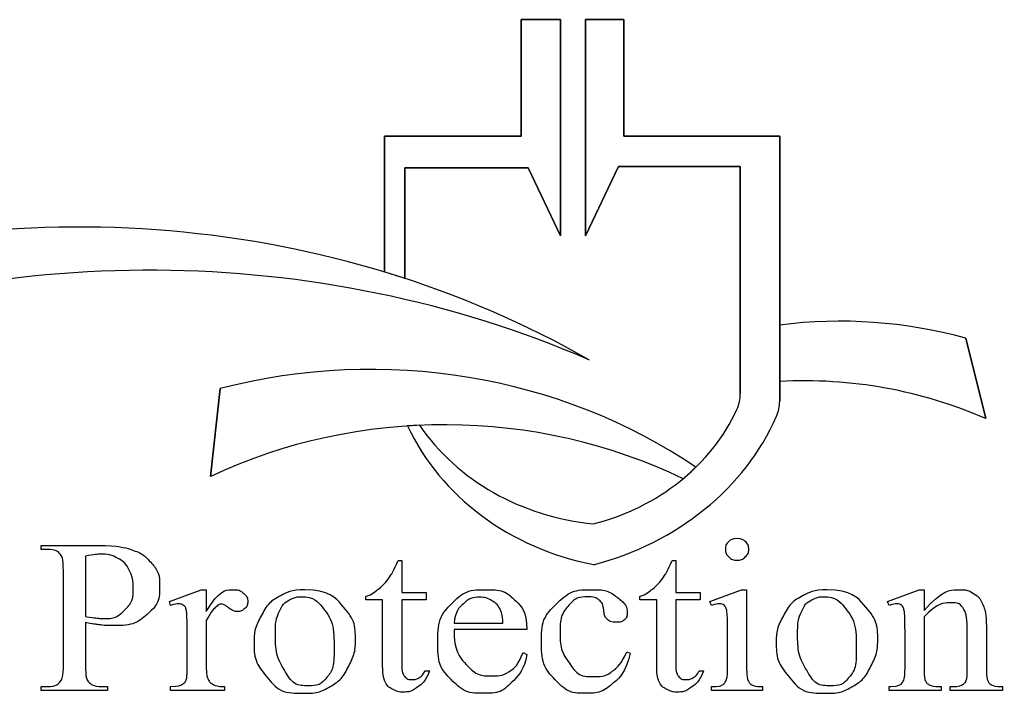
# Model space of a CAD drawing. Extents: x 10.6 to 44.6, y -2.6 to 23.4.
# Drawn here: x 14.869 to 16.182, y 5.083 to 5.984 of the extents above; entities that cross this region are included whole.
import ezdxf

# ---------------------------------------------------------------- set-up
doc = ezdxf.new("R2010")
doc.units = 0
doc.layers.add('SH_Data', color=7, linetype='Continuous')

msp = doc.modelspace()

# ---------------------------------------------------------------- linework, layer by layer
at = {"layer": 'SH_Data'}
for p, q in [((15.8848, 5.5756), (15.8848, 5.5004)), ((16.1601, 5.4505), (16.1334, 5.5579)), ((15.1372, 5.4908), (15.1243, 5.3732))]:
    msp.add_line(p, q, dxfattribs=at)
for points in [[(15.3568, 5.6465), (15.3568, 5.828), (15.5393, 5.828), (15.5393, 5.984), (15.592, 5.984), (15.592, 5.6951), (15.5487, 5.7858), (15.3837, 5.7858), (15.3837, 5.638)], [(15.3837, 5.638), (15.3837, 5.7858), (15.5487, 5.7858), (15.592, 5.6951), (15.592, 5.984), (15.5393, 5.984), (15.5393, 5.828), (15.3568, 5.828), (15.3568, 5.6465)], [(15.8322, 5.4836), (15.8322, 5.7878), (15.6695, 5.7878), (15.6252, 5.6951), (15.6252, 5.984), (15.6764, 5.984), (15.6764, 5.828), (15.8848, 5.828), (15.8848, 5.4737)], [(15.8848, 5.4737), (15.8848, 5.828), (15.6764, 5.828), (15.6764, 5.984), (15.6252, 5.984), (15.6252, 5.6951), (15.6695, 5.7878), (15.8322, 5.7878), (15.8322, 5.4836)], [(16.1334, 5.5579), (16.1601, 5.4505)], [(15.1243, 5.3732), (15.1372, 5.4908)], [(14.9056, 5.2756), (14.8978, 5.2756), (14.8978, 5.2808), (14.974, 5.2808)], [(14.9569, 5.2665), (14.9569, 5.186)], [(15.3749, 5.261), (15.3797, 5.261)], [(15.3797, 5.261), (15.3797, 5.218), (15.4125, 5.218), (15.4125, 5.208), (15.3797, 5.208), (15.3797, 5.1231)], [(15.7411, 5.261), (15.7459, 5.261)], [(15.7459, 5.261), (15.7459, 5.218), (15.7787, 5.218), (15.7787, 5.208), (15.7459, 5.208), (15.7459, 5.1231)], [(14.9275, 5.1215), (14.9275, 5.2465)], [(15.0707, 5.2006), (15.0692, 5.2058), (15.1118, 5.2218), (15.1183, 5.2218)], [(15.1183, 5.2218), (15.1183, 5.1924)], [(15.7937, 5.2006), (15.7916, 5.2058), (15.8339, 5.2218), (15.8406, 5.2218)], [(15.8406, 5.2218), (15.8406, 5.1167)], [(16.031, 5.2006), (16.0287, 5.2058), (16.0711, 5.2218), (16.0778, 5.2218), (16.0778, 5.1941)], [(15.3542, 5.1199), (15.3542, 5.208), (15.3319, 5.208), (15.3319, 5.2127)], [(15.7204, 5.1199), (15.7204, 5.208), (15.6981, 5.208), (15.6981, 5.2127)], [(14.9569, 5.1779), (14.9569, 5.1215)], [(15.1183, 5.1804), (15.1183, 5.1177)], [(15.4496, 5.1768), (15.5149, 5.1768)], [(16.0778, 5.1856), (16.0778, 5.1167)], [(15.0928, 5.1167), (15.0928, 5.1672)], [(15.5468, 5.1686), (15.4496, 5.1686)], [(15.8152, 5.1167), (15.8152, 5.167)], [(16.0523, 5.1167), (16.0523, 5.1653)], [(16.1355, 5.1167), (16.1355, 5.1702)], [(16.161, 5.1725), (16.161, 5.1167)], [(15.542, 5.1378), (15.5468, 5.1349)], [(15.6805, 5.1389), (15.6849, 5.1369)], [(15.4109, 5.1131), (15.4169, 5.1131)], [(15.7771, 5.1131), (15.7831, 5.1131)], [(14.9787, 5.0923), (14.9866, 5.0923), (14.9866, 5.0871), (14.8978, 5.0871), (14.8978, 5.0923), (14.9056, 5.0923)], [(15.1427, 5.0923), (15.1427, 5.0871), (15.0707, 5.0871), (15.0707, 5.0923)], [(15.8619, 5.0923), (15.8619, 5.0871), (15.7938, 5.0871), (15.7938, 5.0923)], [(16.1007, 5.0923), (16.1007, 5.0871), (16.0309, 5.0871), (16.0309, 5.0923), (16.034, 5.0923)], [(16.1824, 5.0923), (16.1824, 5.0871), (16.1127, 5.0871), (16.1127, 5.0923), (16.1157, 5.0923)]]:
    msp.add_lwpolyline(points, dxfattribs=at)
for centre, major_axis, start_param, end_param in [((14.9489, 4.5943), (1.2569, 0), 0.997452, 1.951337), ((14.9489, 4.5943), (1.2569, 0), 0.997452, 1.951337), ((15.0426, 4.4617), (1.3416, 0), 1.117038, 2.009874), ((15.0426, 4.4617), (1.3416, 0), 1.117038, 2.009874), ((14.9489, 4.5943), (1.2569, 0), 1.217583, 1.240267), ((15.9653, 5.0852), (0.56, 0), 1.265921, 1.715192), ((15.9653, 5.0852), (0.56, 0), 1.265921, 1.715192), ((15.3382, 4.8864), (0.7119, 0), 0.914174, 1.856971), ((15.3382, 4.8864), (0.7119, 0), 0.914174, 1.856971), ((15.9162, 5.0163), (0.5479, 0), 1.1094, 1.628255), ((15.9162, 5.0163), (0.5479, 0), 1.1094, 1.628255), ((15.77, 5.4836), (0.0622, 0), 5.897596, 6.283185), ((15.77, 5.4836), (0.0622, 0), 5.897596, 6.283185), ((15.4368, 4.8548), (0.6639, 0), 1.069766, 2.060823), ((15.4368, 4.8548), (0.6639, 0), 1.069766, 2.060823), ((15.8226, 5.4737), (0.0622, 0), 5.912758, 6.283185), ((15.8226, 5.4737), (0.0622, 0), 5.912758, 6.283185), ((15.5531, 5.5615), (0.2963, 0), 4.996039, 5.897596), ((15.5531, 5.5615), (0.2963, 0), 4.996039, 5.897596), ((15.5307, 5.574), (0.3753, 0), 4.996888, 5.912758), ((15.5307, 5.574), (0.3753, 0), 4.996888, 5.912758), ((15.4368, 4.8548), (0.6639, 0), 1.62079, 1.645042), ((15.7126, 5.5587), (0.3513, 0), 3.530906, 4.492704), ((15.7126, 5.5587), (0.3513, 0), 3.530906, 4.492704), ((15.6705, 5.5837), (0.3115, 0), 3.683245, 4.601468), ((15.6705, 5.5837), (0.3115, 0), 3.683245, 4.601468), ((15.5531, 5.5615), (0.2963, 0), 5.465076, 5.547118)]:
    msp.add_ellipse(centre, major_axis=major_axis, ratio=0.88499, start_param=start_param, end_param=end_param, dxfattribs=at)
for points in [[(14.974, 5.2808), (15.0019, 5.2808), (15.0179, 5.2754), (15.034, 5.2701), (15.0451, 5.2574), (15.0561, 5.2447), (15.0561, 5.2272), (15.0561, 5.2035), (15.0393, 5.1887), (15.0225, 5.1738), (14.9919, 5.1738), (14.9844, 5.1738), (14.9756, 5.1748), (14.9669, 5.1758), (14.9569, 5.1779)], [(15.8279, 5.2903), (15.8343, 5.2903), (15.8388, 5.2861), (15.8434, 5.2819), (15.8434, 5.2759), (15.8434, 5.2699), (15.8388, 5.2656), (15.8343, 5.2613), (15.8279, 5.2613), (15.8215, 5.2613), (15.8169, 5.2656), (15.8123, 5.2699), (15.8123, 5.2759), (15.8123, 5.2819), (15.8168, 5.2861), (15.8213, 5.2903), (15.8279, 5.2903)], [(14.9275, 5.2465), (14.9275, 5.2648), (14.9234, 5.2693), (14.9174, 5.2756), (14.9056, 5.2756)], [(14.9569, 5.186), (14.965, 5.1846), (14.9713, 5.1839), (14.9775, 5.1832), (14.982, 5.1832), (14.9979, 5.1832), (15.0094, 5.1947), (15.0209, 5.2061), (15.0209, 5.2244), (15.0209, 5.237), (15.0154, 5.2478), (15.0099, 5.2585), (14.9999, 5.2639), (14.9898, 5.2692), (14.9769, 5.2692), (14.9691, 5.2692), (14.9569, 5.2665)], [(15.3319, 5.2127), (15.3404, 5.2158), (15.3492, 5.2233), (15.3581, 5.2308), (15.365, 5.2411), (15.3686, 5.2466), (15.3749, 5.261)], [(15.6981, 5.2127), (15.7066, 5.2158), (15.7154, 5.2233), (15.7243, 5.2308), (15.7312, 5.2411), (15.7348, 5.2466), (15.7411, 5.261)], [(15.1183, 5.1924), (15.1359, 5.2218), (15.1544, 5.2218), (15.1628, 5.2218), (15.1683, 5.217), (15.1738, 5.2122), (15.1738, 5.2059), (15.1738, 5.2004), (15.1698, 5.1965), (15.1658, 5.1927), (15.1603, 5.1927), (15.155, 5.1927), (15.1483, 5.1976), (15.1417, 5.2025), (15.1384, 5.2025), (15.1357, 5.2025), (15.1325, 5.1996), (15.1256, 5.1938), (15.1183, 5.1804)], [(15.2502, 5.2218), (15.2821, 5.2218), (15.3014, 5.1992), (15.3178, 5.1799), (15.3178, 5.155), (15.3178, 5.1374), (15.3088, 5.1194), (15.2997, 5.1014), (15.2839, 5.0923), (15.268, 5.0832), (15.2485, 5.0832), (15.2168, 5.0832), (15.1981, 5.1067), (15.1823, 5.1266), (15.1823, 5.1513), (15.1823, 5.1692), (15.1919, 5.187), (15.2015, 5.2048), (15.2171, 5.2133), (15.2327, 5.2218), (15.2502, 5.2218)], [(15.5468, 5.1349), (15.5436, 5.1152), (15.5281, 5.0992), (15.5126, 5.0832), (15.4893, 5.0832), (15.464, 5.0832), (15.4459, 5.1015), (15.4279, 5.1198), (15.4279, 5.1508), (15.4279, 5.1843), (15.4464, 5.203), (15.4649, 5.2218), (15.4928, 5.2218), (15.5164, 5.2218), (15.5316, 5.2073), (15.5468, 5.1928), (15.5468, 5.1686)], [(15.6849, 5.1369), (15.6792, 5.1109), (15.6627, 5.0971), (15.6461, 5.0832), (15.626, 5.0832), (15.6021, 5.0832), (15.5843, 5.1019), (15.5665, 5.1206), (15.5665, 5.1524), (15.5665, 5.1832), (15.5862, 5.2025), (15.6059, 5.2218), (15.6336, 5.2218), (15.6543, 5.2218), (15.6676, 5.2116), (15.681, 5.2014), (15.681, 5.1904), (15.681, 5.185), (15.6772, 5.1816), (15.6735, 5.1783), (15.6667, 5.1783), (15.6576, 5.1783), (15.6531, 5.1837), (15.6504, 5.1867), (15.6496, 5.195), (15.6487, 5.2034), (15.6434, 5.2079), (15.638, 5.2121), (15.6285, 5.2121), (15.6131, 5.2121), (15.6037, 5.2016), (15.5913, 5.1876), (15.5913, 5.1646), (15.5913, 5.1413), (15.6037, 5.1234), (15.616, 5.1055), (15.637, 5.1055), (15.6521, 5.1055), (15.6641, 5.115), (15.6725, 5.1215), (15.6805, 5.1389)], [(15.9481, 5.2218), (15.98, 5.2218), (15.9994, 5.1992), (16.0158, 5.1799), (16.0158, 5.155), (16.0158, 5.1374), (16.0067, 5.1194), (15.9977, 5.1014), (15.9818, 5.0923), (15.9659, 5.0832), (15.9465, 5.0832), (15.9147, 5.0832), (15.896, 5.1067), (15.8802, 5.1266), (15.8802, 5.1513), (15.8802, 5.1692), (15.8898, 5.187), (15.8994, 5.2048), (15.915, 5.2133), (15.9307, 5.2218), (15.9481, 5.2218)], [(16.0778, 5.1941), (16.1024, 5.2218), (16.1247, 5.2218), (16.1362, 5.2218), (16.1445, 5.2164), (16.1527, 5.2111), (16.1576, 5.1988), (16.161, 5.1902), (16.161, 5.1725)], [(15.0928, 5.1672), (15.0928, 5.19), (15.0918, 5.1944), (15.0908, 5.1987), (15.0881, 5.2007), (15.0854, 5.2027), (15.0814, 5.2027), (15.0767, 5.2027), (15.0707, 5.2006)], [(15.2455, 5.2124), (15.2373, 5.2124), (15.2292, 5.2079), (15.221, 5.2034), (15.2159, 5.1922), (15.2108, 5.1809), (15.2108, 5.1632), (15.2108, 5.1347), (15.223, 5.114), (15.2352, 5.0933), (15.2551, 5.0933), (15.27, 5.0933), (15.2797, 5.1047), (15.2893, 5.1161), (15.2893, 5.1439), (15.2893, 5.1788), (15.2732, 5.1987), (15.2623, 5.2124), (15.2455, 5.2124)], [(15.5149, 5.1768), (15.5141, 5.1894), (15.5116, 5.1945), (15.5078, 5.2025), (15.5002, 5.2071), (15.4926, 5.2116), (15.4843, 5.2116), (15.4715, 5.2116), (15.4614, 5.2024), (15.4513, 5.1932), (15.4496, 5.1768)], [(15.8152, 5.167), (15.8152, 5.1883), (15.8138, 5.1946), (15.8127, 5.1991), (15.8104, 5.2009), (15.8081, 5.2027), (15.8041, 5.2027), (15.7998, 5.2027), (15.7937, 5.2006)], [(15.9434, 5.2124), (15.9353, 5.2124), (15.9271, 5.2079), (15.9189, 5.2034), (15.9138, 5.1922), (15.9088, 5.1809), (15.9088, 5.1632), (15.9088, 5.1347), (15.9209, 5.114), (15.9331, 5.0933), (15.953, 5.0933), (15.9679, 5.0933), (15.9776, 5.1047), (15.9872, 5.1161), (15.9872, 5.1439), (15.9872, 5.1788), (15.9711, 5.1987), (15.9602, 5.2124), (15.9434, 5.2124)], [(16.0523, 5.1653), (16.0523, 5.1888), (16.0511, 5.1939), (16.05, 5.199), (16.0476, 5.2009), (16.0452, 5.2027), (16.0412, 5.2027), (16.0369, 5.2027), (16.031, 5.2006)], [(16.1355, 5.1702), (16.1355, 5.1881), (16.1306, 5.1961), (16.1256, 5.2042), (16.1139, 5.2042), (16.0957, 5.2042), (16.0778, 5.1856)], [(15.4496, 5.1686), (15.4495, 5.1395), (15.4648, 5.123), (15.4802, 5.1064), (15.5009, 5.1064), (15.5147, 5.1064), (15.5249, 5.1135), (15.5351, 5.1205), (15.542, 5.1378)], [(15.3797, 5.1231), (15.3797, 5.1104), (15.3836, 5.106), (15.3875, 5.1015), (15.3937, 5.1015), (15.3988, 5.1015), (15.4035, 5.1044), (15.4083, 5.1074), (15.4109, 5.1131)], [(15.7459, 5.1231), (15.7459, 5.1104), (15.7498, 5.106), (15.7537, 5.1015), (15.7599, 5.1015), (15.765, 5.1015), (15.7697, 5.1044), (15.7745, 5.1074), (15.7771, 5.1131)], [(14.9056, 5.0923), (14.9188, 5.0923), (14.9245, 5.1004), (14.9275, 5.1048), (14.9275, 5.1215)], [(14.9569, 5.1215), (14.9569, 5.1031), (14.9612, 5.0987), (14.967, 5.0923), (14.9787, 5.0923)], [(15.0707, 5.0923), (15.0814, 5.0923), (15.0867, 5.0955), (15.0905, 5.0978), (15.092, 5.1028), (15.0928, 5.1052), (15.0928, 5.1167)], [(15.1183, 5.1177), (15.1183, 5.1068), (15.1212, 5.1013), (15.1232, 5.0974), (15.1282, 5.0949), (15.1332, 5.0923), (15.1427, 5.0923)], [(15.4169, 5.1131), (15.4115, 5.0991), (15.4016, 5.092), (15.3918, 5.0849), (15.3813, 5.0849), (15.3742, 5.0849), (15.3674, 5.0886), (15.3607, 5.0922), (15.3574, 5.099), (15.3542, 5.1058), (15.3542, 5.1199)], [(15.7831, 5.1131), (15.7777, 5.0991), (15.7678, 5.092), (15.758, 5.0849), (15.7475, 5.0849), (15.7404, 5.0849), (15.7336, 5.0886), (15.7269, 5.0922), (15.7236, 5.099), (15.7204, 5.1058), (15.7204, 5.1199)], [(15.7938, 5.0923), (15.804, 5.0923), (15.8075, 5.0942), (15.811, 5.096), (15.8131, 5.1003), (15.8152, 5.1046), (15.8152, 5.1167)], [(15.8406, 5.1167), (15.8406, 5.1045), (15.8426, 5.1004), (15.8445, 5.0963), (15.8482, 5.0943), (15.8519, 5.0923), (15.8619, 5.0923)], [(16.034, 5.0923), (16.0447, 5.0923), (16.0485, 5.0974), (16.0523, 5.1025), (16.0523, 5.1167)], [(16.0778, 5.1167), (16.0778, 5.1035), (16.0794, 5.1003), (16.0816, 5.0962), (16.0854, 5.0943), (16.0891, 5.0923), (16.1007, 5.0923)], [(16.1157, 5.0923), (16.1255, 5.0923), (16.1294, 5.0951), (16.1334, 5.0979), (16.1349, 5.1033), (16.1355, 5.1055), (16.1355, 5.1167)], [(16.161, 5.1167), (16.161, 5.1043), (16.1631, 5.0999), (16.1648, 5.0963), (16.1685, 5.0943), (16.1723, 5.0923), (16.1824, 5.0923)]]:
    msp.add_open_spline(points, degree=3, dxfattribs=at)

doc.saveas('drawing.dxf')
